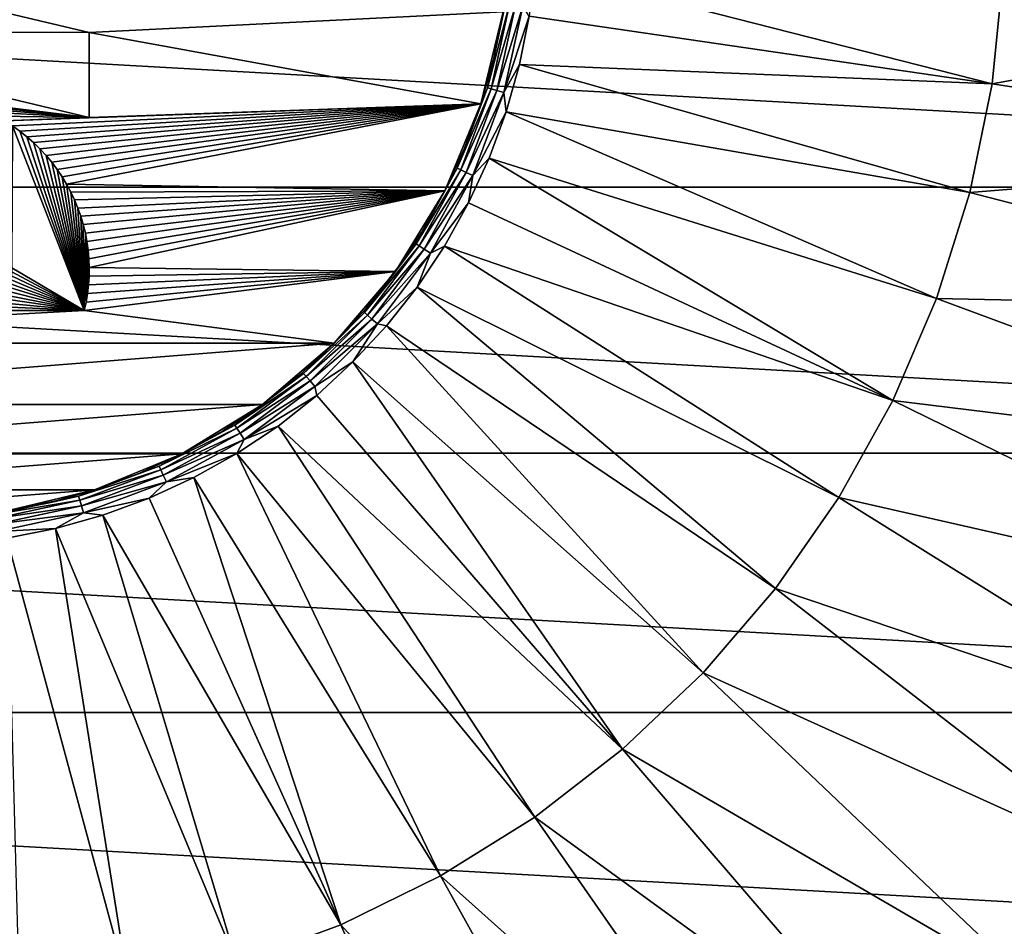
# Model space of a CAD drawing. Header units: metres. Extents: x -99 to 99, y -314 to 25.
# Tile 261 of 303: x 77.42 to 85.6, y -8.38 to -0.85. Entities that reach past the tile are written whole.
import ezdxf

# ---------------------------------------------------------------- set-up
doc = ezdxf.new("R2010")
doc.units = ezdxf.units.M
doc.layers.add('solid_K2442E1000C35', color=7, linetype='CONTINUOUS')

msp = doc.modelspace()

# ---------------------------------------------------------------- linework, layer by layer
at = {"layer": 'solid_K2442E1000C35'}
for points in [[(96.374207, -2.239605, -4), (56.625797, -2.239605, -4), (56.5, 0, -4)], [(96.5, 0, -4), (96.374207, -2.239605, -4), (56.5, 0, -4)], [(81.704788, -0.409592, 109.52668), (81.656609, -0.816693, 109.52668), (85.501732, -1.379015, 108.963676)], [(81.704788, -0.409592, 109.52668), (85.501732, -1.379015, 108.963676), (85.595062, -0.461249, 108.963676)], [(89.435059, -0.655992, 108.093414), (85.595062, -0.461249, 108.963676), (85.501732, -1.379015, 108.963676)], [(76.509773, -0.598325, 109.29937), (75, -0.942857, 109.29937), (78, -0.954111, 109.29937)], [(76.509773, -0.598325, 109.249374), (78, -0.954111, 109.249374), (81.438438, -0.782206, 109.249374)], [(78, -0.954111, 109.29937), (78, -0.954111, 109.249374), (76.509773, -0.598325, 109.249374)], [(76.509773, -0.598325, 109.29937), (78, -0.954111, 109.29937), (76.509773, -0.598325, 109.249374)], [(81.460052, -0.713148, 109.393349), (81.361855, -1.167202, 109.327766), (81.308075, -1.411778, 109.393349)], [(81.460052, -0.713148, 109.393349), (81.308075, -1.411778, 109.393349), (81.491837, -0.717718, 109.451889)], [(81.308075, -1.411778, 109.393349), (81.33889, -1.420826, 109.451889), (81.491837, -0.717718, 109.451889)], [(81.491837, -0.717718, 109.451889), (81.33889, -1.420826, 109.451889), (81.540932, -0.724776, 109.49659)], [(81.33889, -1.420826, 109.451889), (81.386475, -1.434798, 109.49659), (81.540932, -0.724776, 109.49659)], [(81.460052, -0.713148, 109.393349), (81.438446, -0.782147, 109.327766), (81.361855, -1.167202, 109.327766)], [(81.540932, -0.724776, 109.49659), (81.386475, -1.434798, 109.49659), (81.601852, -0.733535, 109.522484)], [(81.386475, -1.434798, 109.49659), (81.445526, -1.452138, 109.522484), (81.601852, -0.733535, 109.522484)], [(81.601852, -0.733535, 109.522484), (81.445526, -1.452138, 109.522484), (81.656609, -0.816693, 109.52668)], [(89.302322, -1.961244, 108.093414), (89.435059, -0.655992, 108.093414), (85.501732, -1.379015, 108.963676)], [(78, -0.954111, 109.249374), (81.255264, -1.545127, 109.249374), (81.438438, -0.782206, 109.249374)], [(81.361855, -1.167202, 109.327766), (81.438438, -0.782206, 109.249374), (81.255264, -1.545127, 109.249374)], [(81.361855, -1.167202, 109.327766), (81.438446, -0.782147, 109.327766), (81.438438, -0.782206, 109.249374)], [(81.445526, -1.452138, 109.522484), (81.576637, -1.21876, 109.52668), (81.656609, -0.816693, 109.52668)], [(81.656609, -0.816693, 109.52668), (81.576637, -1.21876, 109.52668), (85.501732, -1.379015, 108.963676)], [(76.953415, -1.53174, 109.249374), (78, -1.659098, 109.249374), (75, -0.942857, 109.249374)], [(75, -0.942857, 109.29937), (75, -0.942857, 109.249374), (78, -1.659098, 109.249374)], [(78, -1.659098, 109.29937), (75, -0.942857, 109.29937), (78, -1.659098, 109.249374)], [(78, -0.954111, 109.29937), (75, -0.942857, 109.29937), (78, -1.659098, 109.29937)], [(78, -0.954111, 109.249374), (78, -1.659098, 109.249374), (81.255264, -1.545127, 109.249374)], [(78, -1.659098, 109.29937), (78, -1.659098, 109.249374), (78, -0.954111, 109.249374)], [(78, -0.954111, 109.29937), (78, -1.659098, 109.29937), (78, -0.954111, 109.249374)], [(81.255287, -1.54506, 109.327766), (81.361855, -1.167202, 109.327766), (81.255264, -1.545127, 109.249374)], [(81.308075, -1.411778, 109.393349), (81.361855, -1.167202, 109.327766), (81.255287, -1.54506, 109.327766)], [(81.445526, -1.452138, 109.522484), (81.465363, -1.613314, 109.52668), (81.576637, -1.21876, 109.52668)], [(81.576637, -1.21876, 109.52668), (81.465363, -1.613314, 109.52668), (85.31604, -2.28263, 108.963676)], [(81.576637, -1.21876, 109.52668), (85.31604, -2.28263, 108.963676), (85.501732, -1.379015, 108.963676)], [(89.302322, -1.961244, 108.093414), (85.501732, -1.379015, 108.963676), (85.31604, -2.28263, 108.963676)], [(81.308075, -1.411778, 109.393349), (81.119408, -1.913392, 109.327766), (81.05822, -2.081668, 109.393349)], [(81.308075, -1.411778, 109.393349), (81.05822, -2.081668, 109.393349), (81.33889, -1.420826, 109.451889)], [(81.05822, -2.081668, 109.393349), (81.087433, -2.09501, 109.451889), (81.33889, -1.420826, 109.451889)], [(81.33889, -1.420826, 109.451889), (81.087433, -2.09501, 109.451889), (81.386475, -1.434798, 109.49659)], [(81.087433, -2.09501, 109.451889), (81.132545, -2.115612, 109.49659), (81.386475, -1.434798, 109.49659)], [(81.308075, -1.411778, 109.393349), (81.255287, -1.54506, 109.327766), (81.119408, -1.913392, 109.327766)], [(81.386475, -1.434798, 109.49659), (81.132545, -2.115612, 109.49659), (81.445526, -1.452138, 109.522484)], [(81.132545, -2.115612, 109.49659), (81.18853, -2.141179, 109.522484), (81.445526, -1.452138, 109.522484)], [(81.445526, -1.452138, 109.522484), (81.18853, -2.141179, 109.522484), (81.465363, -1.613314, 109.52668)], [(76.953415, -1.53174, 109.249374), (77.025879, -1.556063, 109.249374), (78, -1.659098, 109.249374)], [(77.298996, -1.687504, 109.249374), (81.255264, -1.545127, 109.249374), (78, -1.659098, 109.249374)], [(77.298996, -1.687504, 109.249374), (77.362305, -1.728416, 109.249374), (81.255264, -1.545127, 109.249374)], [(77.362305, -1.728416, 109.249374), (77.423309, -1.772342, 109.249374), (81.255264, -1.545127, 109.249374)], [(77.423309, -1.772342, 109.249374), (77.481888, -1.819146, 109.249374), (81.255264, -1.545127, 109.249374)], [(77.481888, -1.819146, 109.249374), (77.537773, -1.868597, 109.249374), (81.255264, -1.545127, 109.249374)], [(77.537773, -1.868597, 109.249374), (77.590981, -1.920685, 109.249374), (81.255264, -1.545127, 109.249374)], [(77.590981, -1.920685, 109.249374), (77.641296, -1.975166, 109.249374), (81.255264, -1.545127, 109.249374)], [(77.641296, -1.975166, 109.249374), (77.688751, -2.032055, 109.249374), (81.255264, -1.545127, 109.249374)], [(77.688751, -2.032055, 109.249374), (77.73304, -2.090939, 109.249374), (81.255264, -1.545127, 109.249374)], [(77.73304, -2.090939, 109.249374), (77.774193, -2.151853, 109.249374), (81.255264, -1.545127, 109.249374)], [(77.774193, -2.151853, 109.249374), (77.812073, -2.214532, 109.249374), (81.255264, -1.545127, 109.249374)], [(77.812073, -2.214532, 109.249374), (80.955009, -2.269986, 109.249374), (81.255264, -1.545127, 109.249374)], [(81.119408, -1.913392, 109.327766), (81.255264, -1.545127, 109.249374), (80.955009, -2.269986, 109.249374)], [(81.119408, -1.913392, 109.327766), (81.255287, -1.54506, 109.327766), (81.255264, -1.545127, 109.249374)], [(77.025879, -1.556063, 109.249374), (77.096764, -1.583851, 109.249374), (78, -1.659098, 109.249374)], [(77.096764, -1.583851, 109.249374), (77.166092, -1.615126, 109.249374), (78, -1.659098, 109.249374)], [(77.166092, -1.615126, 109.249374), (77.233513, -1.64968, 109.249374), (78, -1.659098, 109.249374)], [(81.18853, -2.141179, 109.522484), (81.323479, -1.997918, 109.52668), (81.465363, -1.613314, 109.52668)], [(81.465363, -1.613314, 109.52668), (81.323479, -1.997918, 109.52668), (85.039871, -3.162822, 108.963676)], [(81.465363, -1.613314, 109.52668), (85.039871, -3.162822, 108.963676), (85.31604, -2.28263, 108.963676)], [(77.233513, -1.64968, 109.249374), (77.298996, -1.687504, 109.249374), (78, -1.659098, 109.249374)], [(77.357048, -2.909197, 109.29937), (77.957779, -3.264, 109.29937), (77.362312, -1.728421, 109.29937)], [(77.362312, -1.728421, 109.29937), (77.423309, -1.772342, 109.249374), (77.362305, -1.728416, 109.249374)], [(77.362312, -1.728421, 109.29937), (77.423317, -1.772346, 109.29937), (77.423309, -1.772342, 109.249374)], [(77.362312, -1.728421, 109.29937), (77.957779, -3.264, 109.29937), (77.423317, -1.772346, 109.29937)], [(77.481895, -1.819148, 109.29937), (77.481888, -1.819146, 109.249374), (77.423309, -1.772342, 109.249374)], [(77.423317, -1.772346, 109.29937), (77.481895, -1.819148, 109.29937), (77.423309, -1.772342, 109.249374)], [(77.423317, -1.772346, 109.29937), (77.957779, -3.264, 109.29937), (77.481895, -1.819148, 109.29937)], [(77.537773, -1.868596, 109.29937), (77.537773, -1.868597, 109.249374), (77.481888, -1.819146, 109.249374)], [(77.481895, -1.819148, 109.29937), (77.537773, -1.868596, 109.29937), (77.481888, -1.819146, 109.249374)], [(77.481895, -1.819148, 109.29937), (77.957779, -3.264, 109.29937), (77.537773, -1.868596, 109.29937)], [(77.537773, -1.868596, 109.29937), (77.590981, -1.920682, 109.29937), (77.537773, -1.868597, 109.249374)], [(77.537773, -1.868596, 109.29937), (77.957779, -3.264, 109.29937), (77.590981, -1.920682, 109.29937)], [(77.590981, -1.920682, 109.29937), (77.590981, -1.920685, 109.249374), (77.537773, -1.868597, 109.249374)], [(77.590981, -1.920682, 109.29937), (77.641296, -1.975162, 109.29937), (77.590981, -1.920685, 109.249374)], [(77.590981, -1.920682, 109.29937), (77.957779, -3.264, 109.29937), (77.641296, -1.975162, 109.29937)], [(77.641296, -1.975162, 109.29937), (77.641296, -1.975166, 109.249374), (77.590981, -1.920685, 109.249374)], [(80.955048, -2.269926, 109.327766), (81.119408, -1.913392, 109.327766), (80.955009, -2.269986, 109.249374)], [(81.05822, -2.081668, 109.393349), (81.119408, -1.913392, 109.327766), (80.955048, -2.269926, 109.327766)], [(89.038223, -3.246371, 108.093414), (89.302322, -1.961244, 108.093414), (85.31604, -2.28263, 108.963676)], [(77.641296, -1.975162, 109.29937), (77.688744, -2.032051, 109.29937), (77.641296, -1.975166, 109.249374)], [(77.641296, -1.975162, 109.29937), (77.957779, -3.264, 109.29937), (77.688744, -2.032051, 109.29937)], [(77.688744, -2.032051, 109.29937), (77.688751, -2.032055, 109.249374), (77.641296, -1.975166, 109.249374)], [(77.688744, -2.032051, 109.29937), (77.733032, -2.090934, 109.29937), (77.688751, -2.032055, 109.249374)], [(77.688744, -2.032051, 109.29937), (77.957779, -3.264, 109.29937), (77.733032, -2.090934, 109.29937)], [(77.733032, -2.090934, 109.29937), (77.73304, -2.090939, 109.249374), (77.688751, -2.032055, 109.249374)], [(81.323479, -1.997918, 109.52668), (81.151855, -2.370204, 109.52668), (84.676079, -4.01056, 108.963676)], [(81.18853, -2.141179, 109.522484), (81.151855, -2.370204, 109.52668), (81.323479, -1.997918, 109.52668)], [(81.323479, -1.997918, 109.52668), (84.676079, -4.01056, 108.963676), (85.039871, -3.162822, 108.963676)], [(77.733032, -2.090934, 109.29937), (77.774185, -2.151846, 109.29937), (77.73304, -2.090939, 109.249374)], [(77.733032, -2.090934, 109.29937), (77.957779, -3.264, 109.29937), (77.774185, -2.151846, 109.29937)], [(77.774185, -2.151846, 109.29937), (77.774193, -2.151853, 109.249374), (77.73304, -2.090939, 109.249374)], [(81.05822, -2.081668, 109.393349), (80.763214, -2.612466, 109.327766), (80.715569, -2.709182, 109.393349)], [(81.05822, -2.081668, 109.393349), (80.715569, -2.709182, 109.393349), (81.087433, -2.09501, 109.451889)], [(80.715569, -2.709182, 109.393349), (80.742584, -2.726545, 109.451889), (81.087433, -2.09501, 109.451889)], [(81.087433, -2.09501, 109.451889), (80.742584, -2.726545, 109.451889), (81.132545, -2.115612, 109.49659)], [(80.742584, -2.726545, 109.451889), (80.784309, -2.753358, 109.49659), (81.132545, -2.115612, 109.49659)], [(81.05822, -2.081668, 109.393349), (80.955048, -2.269926, 109.327766), (80.763214, -2.612466, 109.327766)], [(81.132545, -2.115612, 109.49659), (80.784309, -2.753358, 109.49659), (81.18853, -2.141179, 109.522484)], [(77.774185, -2.151846, 109.29937), (77.812073, -2.214523, 109.29937), (77.774193, -2.151853, 109.249374)], [(77.774185, -2.151846, 109.29937), (77.957779, -3.264, 109.29937), (77.812073, -2.214523, 109.29937)], [(77.812073, -2.214523, 109.29937), (77.812073, -2.214532, 109.249374), (77.774193, -2.151853, 109.249374)], [(80.784309, -2.753358, 109.49659), (80.836082, -2.786632, 109.522484), (81.18853, -2.141179, 109.522484)], [(81.18853, -2.141179, 109.522484), (80.836082, -2.786632, 109.522484), (81.151855, -2.370204, 109.52668)], [(95.998642, -4.450076, -4), (57.001354, -4.450076, -4), (56.625797, -2.239605, -4)], [(96.374207, -2.239605, -4), (95.998642, -4.450076, -4), (56.625797, -2.239605, -4)], [(77.812073, -2.214523, 109.29937), (77.846703, -2.279004, 109.29937), (77.812073, -2.214532, 109.249374)], [(77.812073, -2.214523, 109.29937), (77.957779, -3.264, 109.29937), (77.846703, -2.279004, 109.29937)], [(77.812073, -2.214532, 109.249374), (77.84671, -2.279016, 109.249374), (80.955009, -2.269986, 109.249374)], [(77.846703, -2.279004, 109.29937), (77.84671, -2.279016, 109.249374), (77.812073, -2.214532, 109.249374)], [(77.846703, -2.279004, 109.29937), (77.877922, -2.344912, 109.29937), (77.84671, -2.279016, 109.249374)], [(77.846703, -2.279004, 109.29937), (77.957779, -3.264, 109.29937), (77.877922, -2.344912, 109.29937)], [(77.84671, -2.279016, 109.249374), (77.87793, -2.344926, 109.249374), (80.955009, -2.269986, 109.249374)], [(77.877922, -2.344912, 109.29937), (77.87793, -2.344926, 109.249374), (77.84671, -2.279016, 109.249374)], [(77.87793, -2.344926, 109.249374), (77.90567, -2.412132, 109.249374), (80.955009, -2.269986, 109.249374)], [(77.90567, -2.412132, 109.249374), (77.929916, -2.480514, 109.249374), (80.955009, -2.269986, 109.249374)], [(77.929916, -2.480514, 109.249374), (77.950623, -2.549954, 109.249374), (80.955009, -2.269986, 109.249374)], [(77.950623, -2.549954, 109.249374), (77.967773, -2.620321, 109.249374), (80.955009, -2.269986, 109.249374)], [(77.967773, -2.620321, 109.249374), (77.981285, -2.691227, 109.249374), (80.955009, -2.269986, 109.249374)], [(77.981285, -2.691227, 109.249374), (77.991158, -2.762713, 109.249374), (80.955009, -2.269986, 109.249374)], [(77.991158, -2.762713, 109.249374), (77.997368, -2.834505, 109.249374), (80.955009, -2.269986, 109.249374)], [(77.997368, -2.834505, 109.249374), (77.999924, -2.90664, 109.249374), (80.955009, -2.269986, 109.249374)], [(77.999924, -2.90664, 109.249374), (80.545067, -2.938941, 109.249374), (80.955009, -2.269986, 109.249374)], [(80.763214, -2.612466, 109.327766), (80.955009, -2.269986, 109.249374), (80.545067, -2.938941, 109.249374)], [(80.763214, -2.612466, 109.327766), (80.955048, -2.269926, 109.327766), (80.955009, -2.269986, 109.249374)], [(89.038223, -3.246371, 108.093414), (85.31604, -2.28263, 108.963676), (85.039871, -3.162822, 108.963676)], [(77.877922, -2.344912, 109.29937), (77.905663, -2.412117, 109.29937), (77.87793, -2.344926, 109.249374)], [(77.877922, -2.344912, 109.29937), (77.957779, -3.264, 109.29937), (77.905663, -2.412117, 109.29937)], [(77.905663, -2.412117, 109.29937), (77.90567, -2.412132, 109.249374), (77.87793, -2.344926, 109.249374)], [(80.836082, -2.786632, 109.522484), (80.951553, -2.727878, 109.52668), (81.151855, -2.370204, 109.52668)], [(81.151855, -2.370204, 109.52668), (80.951553, -2.727878, 109.52668), (84.676079, -4.01056, 108.963676)], [(77.905663, -2.412117, 109.29937), (77.929909, -2.480498, 109.29937), (77.90567, -2.412132, 109.249374)], [(77.905663, -2.412117, 109.29937), (77.957779, -3.264, 109.29937), (77.929909, -2.480498, 109.29937)], [(77.929909, -2.480498, 109.29937), (77.929916, -2.480514, 109.249374), (77.90567, -2.412132, 109.249374)], [(77.929909, -2.480498, 109.29937), (77.950623, -2.549935, 109.29937), (77.929916, -2.480514, 109.249374)], [(77.929909, -2.480498, 109.29937), (77.957779, -3.264, 109.29937), (77.950623, -2.549935, 109.29937)], [(77.950623, -2.549935, 109.29937), (77.950623, -2.549954, 109.249374), (77.929916, -2.480514, 109.249374)], [(77.950623, -2.549935, 109.29937), (77.967773, -2.620297, 109.29937), (77.950623, -2.549954, 109.249374)], [(77.950623, -2.549935, 109.29937), (77.957779, -3.264, 109.29937), (77.967773, -2.620297, 109.29937)], [(77.967773, -2.620297, 109.29937), (77.967773, -2.620321, 109.249374), (77.950623, -2.549954, 109.249374)], [(80.545105, -2.9389, 109.327766), (80.763214, -2.612466, 109.327766), (80.545067, -2.938941, 109.249374)], [(80.715569, -2.709182, 109.393349), (80.763214, -2.612466, 109.327766), (80.545105, -2.9389, 109.327766)], [(77.967773, -2.620297, 109.29937), (77.957779, -3.264, 109.29937), (77.973511, -3.193313, 109.29937)], [(77.967773, -2.620297, 109.29937), (77.981277, -2.691204, 109.29937), (77.967773, -2.620321, 109.249374)], [(77.967773, -2.620297, 109.29937), (77.973511, -3.193313, 109.29937), (77.981277, -2.691204, 109.29937)], [(77.981277, -2.691204, 109.29937), (77.981285, -2.691227, 109.249374), (77.967773, -2.620321, 109.249374)], [(77.981277, -2.691204, 109.29937), (77.973511, -3.193313, 109.29937), (77.985588, -3.122208, 109.29937)], [(77.981277, -2.691204, 109.29937), (77.99115, -2.762694, 109.29937), (77.981285, -2.691227, 109.249374)], [(77.981277, -2.691204, 109.29937), (77.985588, -3.122208, 109.29937), (77.99115, -2.762694, 109.29937)], [(77.99115, -2.762694, 109.29937), (77.991158, -2.762713, 109.249374), (77.981285, -2.691227, 109.249374)], [(77.99115, -2.762694, 109.29937), (77.985588, -3.122208, 109.29937), (77.994026, -3.050617, 109.29937)], [(77.99115, -2.762694, 109.29937), (77.997368, -2.834486, 109.29937), (77.991158, -2.762713, 109.249374)], [(77.99115, -2.762694, 109.29937), (77.994026, -3.050617, 109.29937), (77.997368, -2.834486, 109.29937)], [(77.997368, -2.834486, 109.29937), (77.997368, -2.834505, 109.249374), (77.991158, -2.762713, 109.249374)], [(80.715569, -2.709182, 109.393349), (80.302048, -3.247216, 109.327766), (80.287102, -3.281545, 109.393349)], [(80.715569, -2.709182, 109.393349), (80.287102, -3.281545, 109.393349), (80.742584, -2.726545, 109.451889)], [(80.287102, -3.281545, 109.393349), (80.311378, -3.302576, 109.451889), (80.742584, -2.726545, 109.451889)], [(80.715569, -2.709182, 109.393349), (80.545105, -2.9389, 109.327766), (80.302048, -3.247216, 109.327766)], [(80.742584, -2.726545, 109.451889), (80.311378, -3.302576, 109.451889), (80.784309, -2.753358, 109.49659)], [(80.311378, -3.302576, 109.451889), (80.348854, -3.335053, 109.49659), (80.784309, -2.753358, 109.49659)], [(80.784309, -2.753358, 109.49659), (80.348854, -3.335053, 109.49659), (80.836082, -2.786632, 109.522484)], [(80.951553, -2.727878, 109.52668), (80.723801, -3.068736, 109.52668), (84.228394, -4.817143, 108.963676)], [(80.836082, -2.786632, 109.522484), (80.723801, -3.068736, 109.52668), (80.951553, -2.727878, 109.52668)], [(80.951553, -2.727878, 109.52668), (84.228394, -4.817143, 108.963676), (84.676079, -4.01056, 108.963676)], [(77.997368, -2.834486, 109.29937), (77.994026, -3.050617, 109.29937), (77.99881, -2.978654, 109.29937)], [(77.997368, -2.834486, 109.29937), (77.999924, -2.906617, 109.29937), (77.997368, -2.834505, 109.249374)], [(77.997368, -2.834486, 109.29937), (77.99881, -2.978654, 109.29937), (77.999924, -2.906617, 109.29937)], [(77.999924, -2.906617, 109.29937), (77.999924, -2.90664, 109.249374), (77.997368, -2.834505, 109.249374)], [(80.348854, -3.335053, 109.49659), (80.39537, -3.375357, 109.522484), (80.836082, -2.786632, 109.522484)], [(80.836082, -2.786632, 109.522484), (80.39537, -3.375357, 109.522484), (80.723801, -3.068736, 109.52668)], [(77.354996, -2.975317, 109.29937), (77.957779, -3.264, 109.29937), (77.356812, -2.942267, 109.29937)], [(77.356812, -2.942267, 109.29937), (77.957779, -3.264, 109.29937), (77.357048, -2.909197, 109.29937)], [(77.957779, -3.264, 109.249374), (80.03553, -3.53553, 109.249374), (80.545067, -2.938941, 109.249374)], [(77.973511, -3.193316, 109.249374), (77.957779, -3.264, 109.249374), (80.545067, -2.938941, 109.249374)], [(77.985588, -3.122215, 109.249374), (77.973511, -3.193316, 109.249374), (80.545067, -2.938941, 109.249374)], [(77.994026, -3.050631, 109.249374), (77.985588, -3.122215, 109.249374), (80.545067, -2.938941, 109.249374)], [(77.99881, -2.978675, 109.249374), (77.994026, -3.050631, 109.249374), (80.545067, -2.938941, 109.249374)], [(77.999924, -2.906617, 109.29937), (77.99881, -2.978654, 109.29937), (77.999924, -2.90664, 109.249374)], [(77.999924, -2.90664, 109.249374), (77.99881, -2.978675, 109.249374), (80.545067, -2.938941, 109.249374)], [(77.99881, -2.978654, 109.29937), (77.99881, -2.978675, 109.249374), (77.999924, -2.90664, 109.249374)], [(80.302048, -3.247216, 109.327766), (80.545067, -2.938941, 109.249374), (80.03553, -3.53553, 109.249374)], [(80.302048, -3.247216, 109.327766), (80.545105, -2.9389, 109.327766), (80.545067, -2.938941, 109.249374)], [(77.346619, -3.041191, 109.29937), (77.957779, -3.264, 109.29937), (77.351601, -3.008273, 109.29937)], [(77.351601, -3.008273, 109.29937), (77.957779, -3.264, 109.29937), (77.354996, -2.975317, 109.29937)], [(77.99881, -2.978654, 109.29937), (77.994026, -3.050617, 109.29937), (77.99881, -2.978675, 109.249374)], [(77.994026, -3.050617, 109.29937), (77.994026, -3.050631, 109.249374), (77.99881, -2.978675, 109.249374)], [(77.322235, -3.138639, 109.29937), (77.957779, -3.264, 109.29937), (77.33194, -3.106403, 109.29937)], [(77.33194, -3.106403, 109.29937), (77.957779, -3.264, 109.29937), (77.340065, -3.07394, 109.29937)], [(77.340065, -3.07394, 109.29937), (77.957779, -3.264, 109.29937), (77.346619, -3.041191, 109.29937)], [(77.994026, -3.050617, 109.29937), (77.985588, -3.122208, 109.29937), (77.994026, -3.050631, 109.249374)], [(77.985588, -3.122208, 109.29937), (77.985588, -3.122215, 109.249374), (77.994026, -3.050631, 109.249374)], [(80.39537, -3.375357, 109.522484), (80.470009, -3.390674, 109.52668), (80.723801, -3.068736, 109.52668)], [(80.723801, -3.068736, 109.52668), (80.470009, -3.390674, 109.52668), (83.701401, -5.574296, 108.963676)], [(80.723801, -3.068736, 109.52668), (83.701401, -5.574296, 108.963676), (84.228394, -4.817143, 108.963676)], [(77.29808, -3.202057, 109.29937), (77.957779, -3.264, 109.29937), (77.310951, -3.170548, 109.29937)], [(77.310951, -3.170548, 109.29937), (77.957779, -3.264, 109.29937), (77.322235, -3.138639, 109.29937)], [(77.985588, -3.122208, 109.29937), (77.973511, -3.193313, 109.29937), (77.985588, -3.122215, 109.249374)], [(77.973511, -3.193313, 109.29937), (77.973511, -3.193316, 109.249374), (77.985588, -3.122215, 109.249374)], [(88.645462, -4.498186, 108.093414), (85.039871, -3.162822, 108.963676), (84.676079, -4.01056, 108.963676)], [(88.645462, -4.498186, 108.093414), (89.038223, -3.246371, 108.093414), (85.039871, -3.162822, 108.963676)], [(77.957779, -3.264, 109.249374), (72.96447, -3.53553, 109.249374), (80.03553, -3.53553, 109.249374)], [(77.957779, -3.264, 109.249374), (77.267601, -3.264, 109.249374), (72.96447, -3.53553, 109.249374)], [(77.28363, -3.233207, 109.29937), (77.267601, -3.264, 109.29937), (77.957779, -3.264, 109.29937)], [(77.267601, -3.264, 109.29937), (77.267601, -3.264, 109.249374), (77.957779, -3.264, 109.249374)], [(77.957779, -3.264, 109.29937), (77.267601, -3.264, 109.29937), (77.957779, -3.264, 109.249374)], [(77.28363, -3.233207, 109.29937), (77.957779, -3.264, 109.29937), (77.29808, -3.202057, 109.29937)], [(77.973511, -3.193313, 109.29937), (77.957779, -3.264, 109.29937), (77.973511, -3.193316, 109.249374)], [(77.957779, -3.264, 109.29937), (77.957779, -3.264, 109.249374), (77.973511, -3.193316, 109.249374)], [(80.035553, -3.535511, 109.327766), (80.302048, -3.247216, 109.327766), (80.03553, -3.53553, 109.249374)], [(80.287102, -3.281545, 109.393349), (80.302048, -3.247216, 109.327766), (80.035553, -3.535511, 109.327766)], [(80.287102, -3.281545, 109.393349), (80.035553, -3.535511, 109.327766), (79.781548, -3.787104, 109.393349)], [(80.287102, -3.281545, 109.393349), (79.781548, -3.787104, 109.393349), (80.311378, -3.302576, 109.451889)], [(79.781548, -3.787104, 109.393349), (79.802574, -3.811376, 109.451889), (80.311378, -3.302576, 109.451889)], [(80.311378, -3.302576, 109.451889), (79.802574, -3.811376, 109.451889), (80.348854, -3.335053, 109.49659)], [(79.802574, -3.811376, 109.451889), (79.835052, -3.848856, 109.49659), (80.348854, -3.335053, 109.49659)], [(80.348854, -3.335053, 109.49659), (79.835052, -3.848856, 109.49659), (80.39537, -3.375357, 109.522484)], [(79.835052, -3.848856, 109.49659), (79.875359, -3.89537, 109.522484), (80.39537, -3.375357, 109.522484)], [(80.39537, -3.375357, 109.522484), (79.875359, -3.89537, 109.522484), (80.191742, -3.691705, 109.52668)], [(80.39537, -3.375357, 109.522484), (80.191742, -3.691705, 109.52668), (80.470009, -3.390674, 109.52668)], [(80.470009, -3.390674, 109.52668), (80.191742, -3.691705, 109.52668), (83.10051, -6.27425, 108.963676)], [(80.470009, -3.390674, 109.52668), (83.10051, -6.27425, 108.963676), (83.701401, -5.574296, 108.963676)], [(80.03553, -3.53553, 109.249374), (72.96447, -3.53553, 109.249374), (73.561058, -4.045068, 109.249374)], [(80.03553, -3.53553, 109.249374), (73.561058, -4.045068, 109.249374), (79.438942, -4.045068, 109.249374)], [(79.747269, -3.802009, 109.327766), (80.03553, -3.53553, 109.249374), (79.438942, -4.045068, 109.249374)], [(79.747269, -3.802009, 109.327766), (80.035553, -3.535511, 109.327766), (80.03553, -3.53553, 109.249374)], [(79.781548, -3.787104, 109.393349), (80.035553, -3.535511, 109.327766), (79.747269, -3.802009, 109.327766)], [(79.875359, -3.89537, 109.522484), (79.890709, -3.969975, 109.52668), (80.191742, -3.691705, 109.52668)], [(80.191742, -3.691705, 109.52668), (79.890709, -3.969975, 109.52668), (82.431885, -6.909821, 108.963676)], [(80.191742, -3.691705, 109.52668), (82.431885, -6.909821, 108.963676), (83.10051, -6.27425, 108.963676)], [(79.781548, -3.787104, 109.393349), (79.438957, -4.045064, 109.327766), (79.209183, -4.215569, 109.393349)], [(79.781548, -3.787104, 109.393349), (79.209183, -4.215569, 109.393349), (79.802574, -3.811376, 109.451889)], [(79.209183, -4.215569, 109.393349), (79.226547, -4.242587, 109.451889), (79.802574, -3.811376, 109.451889)], [(79.802574, -3.811376, 109.451889), (79.226547, -4.242587, 109.451889), (79.835052, -3.848856, 109.49659)], [(79.438957, -4.045064, 109.327766), (79.747269, -3.802009, 109.327766), (79.438942, -4.045068, 109.249374)], [(79.781548, -3.787104, 109.393349), (79.747269, -3.802009, 109.327766), (79.438957, -4.045064, 109.327766)], [(79.226547, -4.242587, 109.451889), (79.253357, -4.284308, 109.49659), (79.835052, -3.848856, 109.49659)], [(79.835052, -3.848856, 109.49659), (79.253357, -4.284308, 109.49659), (79.875359, -3.89537, 109.522484)], [(79.253357, -4.284308, 109.49659), (79.286629, -4.336083, 109.522484), (79.875359, -3.89537, 109.522484)], [(79.875359, -3.89537, 109.522484), (79.286629, -4.336083, 109.522484), (79.890709, -3.969975, 109.52668)], [(79.286629, -4.336083, 109.522484), (79.568779, -4.223767, 109.52668), (79.890709, -3.969975, 109.52668)], [(79.890709, -3.969975, 109.52668), (79.568779, -4.223767, 109.52668), (82.431885, -6.909821, 108.963676)], [(79.438942, -4.045068, 109.249374), (73.561058, -4.045068, 109.249374), (74.230011, -4.455011, 109.249374)], [(79.438942, -4.045068, 109.249374), (74.230011, -4.455011, 109.249374), (78.769989, -4.455011, 109.249374)], [(79.112526, -4.26318, 109.327766), (79.438942, -4.045068, 109.249374), (78.769989, -4.455011, 109.249374)], [(79.112526, -4.26318, 109.327766), (79.438957, -4.045064, 109.327766), (79.438942, -4.045068, 109.249374)], [(79.209183, -4.215569, 109.393349), (79.438957, -4.045064, 109.327766), (79.112526, -4.26318, 109.327766)], [(88.128075, -5.703843, 108.093414), (84.676079, -4.01056, 108.963676), (84.228394, -4.817143, 108.963676)], [(88.128075, -5.703843, 108.093414), (88.645462, -4.498186, 108.093414), (84.676079, -4.01056, 108.963676)], [(79.209183, -4.215569, 109.393349), (78.769989, -4.455013, 109.327766), (78.581665, -4.558218, 109.393349)], [(79.209183, -4.215569, 109.393349), (78.581665, -4.558218, 109.393349), (79.226547, -4.242587, 109.451889)], [(78.581665, -4.558218, 109.393349), (78.595009, -4.587431, 109.451889), (79.226547, -4.242587, 109.451889)], [(79.226547, -4.242587, 109.451889), (78.595009, -4.587431, 109.451889), (79.253357, -4.284308, 109.49659)], [(79.209183, -4.215569, 109.393349), (79.112526, -4.26318, 109.327766), (78.769989, -4.455013, 109.327766)], [(79.568779, -4.223767, 109.52668), (79.227928, -4.451519, 109.52668), (81.7024, -7.474488, 108.963676)], [(79.286629, -4.336083, 109.522484), (79.227928, -4.451519, 109.52668), (79.568779, -4.223767, 109.52668)], [(79.568779, -4.223767, 109.52668), (81.7024, -7.474488, 108.963676), (82.431885, -6.909821, 108.963676)], [(78.595009, -4.587431, 109.451889), (78.615608, -4.632544, 109.49659), (79.253357, -4.284308, 109.49659)], [(79.253357, -4.284308, 109.49659), (78.615608, -4.632544, 109.49659), (79.286629, -4.336083, 109.522484)], [(78.769989, -4.455013, 109.327766), (79.112526, -4.26318, 109.327766), (78.769989, -4.455011, 109.249374)], [(78.615608, -4.632544, 109.49659), (78.641182, -4.688528, 109.522484), (79.286629, -4.336083, 109.522484)], [(79.286629, -4.336083, 109.522484), (78.641182, -4.688528, 109.522484), (79.227928, -4.451519, 109.52668)], [(95.37748, -6.606075, -4), (57.62252, -6.606075, -4), (57.001354, -4.450076, -4)], [(95.998642, -4.450076, -4), (95.37748, -6.606075, -4), (57.001354, -4.450076, -4)], [(78.769989, -4.455011, 109.249374), (74.230011, -4.455011, 109.249374), (74.954872, -4.755267, 109.249374)], [(78.769989, -4.455011, 109.249374), (74.954872, -4.755267, 109.249374), (78.045128, -4.755267, 109.249374)], [(78.41346, -4.619381, 109.327766), (78.769989, -4.455011, 109.249374), (78.045128, -4.755267, 109.249374)], [(78.41346, -4.619381, 109.327766), (78.769989, -4.455013, 109.327766), (78.769989, -4.455011, 109.249374)], [(78.581665, -4.558218, 109.393349), (78.769989, -4.455013, 109.327766), (78.41346, -4.619381, 109.327766)], [(78.641182, -4.688528, 109.522484), (78.870255, -4.651828, 109.52668), (79.227928, -4.451519, 109.52668)], [(79.227928, -4.451519, 109.52668), (78.870255, -4.651828, 109.52668), (80.919525, -7.962457, 108.963676)], [(79.227928, -4.451519, 109.52668), (80.919525, -7.962457, 108.963676), (81.7024, -7.474488, 108.963676)], [(78.581665, -4.558218, 109.393349), (78.04512, -4.755271, 109.327766), (77.911781, -4.808074, 109.393349)], [(78.581665, -4.558218, 109.393349), (77.911781, -4.808074, 109.393349), (78.595009, -4.587431, 109.451889)], [(78.581665, -4.558218, 109.393349), (78.41346, -4.619381, 109.327766), (78.04512, -4.755271, 109.327766)], [(77.911781, -4.808074, 109.393349), (77.920822, -4.838889, 109.451889), (78.595009, -4.587431, 109.451889)], [(78.595009, -4.587431, 109.451889), (77.920822, -4.838889, 109.451889), (78.615608, -4.632544, 109.49659)], [(77.920822, -4.838889, 109.451889), (77.934799, -4.886474, 109.49659), (78.615608, -4.632544, 109.49659)], [(78.615608, -4.632544, 109.49659), (77.934799, -4.886474, 109.49659), (78.641182, -4.688528, 109.522484)], [(78.04512, -4.755271, 109.327766), (78.41346, -4.619381, 109.327766), (78.045128, -4.755267, 109.249374)], [(78.870255, -4.651828, 109.52668), (78.497963, -4.823459, 109.52668), (80.091301, -8.368719, 108.963676)], [(78.641182, -4.688528, 109.522484), (78.497963, -4.823459, 109.52668), (78.870255, -4.651828, 109.52668)], [(78.870255, -4.651828, 109.52668), (80.091301, -8.368719, 108.963676), (80.919525, -7.962457, 108.963676)], [(77.934799, -4.886474, 109.49659), (77.952141, -4.945527, 109.522484), (78.641182, -4.688528, 109.522484)], [(78.641182, -4.688528, 109.522484), (77.952141, -4.945527, 109.522484), (78.497963, -4.823459, 109.52668)], [(78.045128, -4.755267, 109.249374), (74.954872, -4.755267, 109.249374), (75.717796, -4.938436, 109.249374)], [(78.045128, -4.755267, 109.249374), (75.717796, -4.938436, 109.249374), (77.282204, -4.938436, 109.249374)], [(77.911781, -4.808074, 109.393349), (77.282188, -4.938439, 109.327766), (77.21315, -4.960052, 109.393349)], [(77.911781, -4.808074, 109.393349), (77.21315, -4.960052, 109.393349), (77.920822, -4.838889, 109.451889)], [(77.911781, -4.808074, 109.393349), (77.667252, -4.861844, 109.327766), (77.282188, -4.938439, 109.327766)], [(77.667252, -4.861844, 109.327766), (78.045128, -4.755267, 109.249374), (77.282204, -4.938436, 109.249374)], [(77.667252, -4.861844, 109.327766), (78.04512, -4.755271, 109.327766), (78.045128, -4.755267, 109.249374)], [(77.911781, -4.808074, 109.393349), (78.04512, -4.755271, 109.327766), (77.667252, -4.861844, 109.327766)], [(77.952141, -4.945527, 109.522484), (78.11335, -4.965353, 109.52668), (78.497963, -4.823459, 109.52668)], [(78.497963, -4.823459, 109.52668), (78.11335, -4.965353, 109.52668), (80.091301, -8.368719, 108.963676)], [(87.491364, -6.850972, 108.093414), (84.228394, -4.817143, 108.963676), (83.701401, -5.574296, 108.963676)], [(87.491364, -6.850972, 108.093414), (88.128075, -5.703843, 108.093414), (84.228394, -4.817143, 108.963676)], [(77.21315, -4.960052, 109.393349), (77.21772, -4.99184, 109.451889), (77.920822, -4.838889, 109.451889)], [(77.920822, -4.838889, 109.451889), (77.21772, -4.99184, 109.451889), (77.934799, -4.886474, 109.49659)], [(77.21772, -4.99184, 109.451889), (77.224777, -5.04093, 109.49659), (77.934799, -4.886474, 109.49659)], [(77.934799, -4.886474, 109.49659), (77.224777, -5.04093, 109.49659), (77.952141, -4.945527, 109.522484)], [(77.282188, -4.938439, 109.327766), (77.667252, -4.861844, 109.327766), (77.282204, -4.938436, 109.249374)], [(77.224777, -5.04093, 109.49659), (77.233536, -5.101849, 109.522484), (77.952141, -4.945527, 109.522484)], [(77.952141, -4.945527, 109.522484), (77.233536, -5.101849, 109.522484), (77.718788, -5.076632, 109.52668)], [(77.952141, -4.945527, 109.522484), (77.718788, -5.076632, 109.52668), (78.11335, -4.965353, 109.52668)], [(78.11335, -4.965353, 109.52668), (77.718788, -5.076632, 109.52668), (79.226227, -8.689108, 108.963676)], [(78.11335, -4.965353, 109.52668), (79.226227, -8.689108, 108.963676), (80.091301, -8.368719, 108.963676)], [(77.233536, -5.101849, 109.522484), (77.316711, -5.156609, 109.52668), (77.718788, -5.076632, 109.52668)], [(77.718788, -5.076632, 109.52668), (77.316711, -5.156609, 109.52668), (78.333176, -8.920335, 108.963676)], [(77.718788, -5.076632, 109.52668), (78.333176, -8.920335, 108.963676), (79.226227, -8.689108, 108.963676)], [(77.316711, -5.156609, 109.52668), (77.421318, -9.060027, 108.963676), (78.333176, -8.920335, 108.963676)], [(86.741875, -7.9278, 108.093414), (83.701401, -5.574296, 108.963676), (83.10051, -6.27425, 108.963676)], [(86.741875, -7.9278, 108.093414), (87.491364, -6.850972, 108.093414), (83.701401, -5.574296, 108.963676)], [(85.887283, -8.923278, 108.093414), (83.10051, -6.27425, 108.963676), (82.431885, -6.909821, 108.963676)], [(85.887283, -8.923278, 108.093414), (86.741875, -7.9278, 108.093414), (83.10051, -6.27425, 108.963676)], [(94.519592, -8.677193, -4), (58.480408, -8.677193, -4), (57.62252, -6.606075, -4)], [(95.37748, -6.606075, -4), (94.519592, -8.677193, -4), (57.62252, -6.606075, -4)], [(84.936363, -9.827191, 108.093414), (82.431885, -6.909821, 108.963676), (81.7024, -7.474488, 108.963676)], [(84.936363, -9.827191, 108.093414), (85.887283, -8.923278, 108.093414), (82.431885, -6.909821, 108.963676)], [(83.89888, -10.630264, 108.093414), (81.7024, -7.474488, 108.963676), (80.919525, -7.962457, 108.963676)], [(83.89888, -10.630264, 108.093414), (84.936363, -9.827191, 108.093414), (81.7024, -7.474488, 108.963676)], [(82.785477, -11.324256, 108.093414), (80.919525, -7.962457, 108.963676), (80.091301, -8.368719, 108.963676)], [(82.785477, -11.324256, 108.093414), (83.89888, -10.630264, 108.093414), (80.919525, -7.962457, 108.963676)], [(81.607567, -11.902046, 108.093414), (80.091301, -8.368719, 108.963676), (79.226227, -8.689108, 108.963676)], [(81.607567, -11.902046, 108.093414), (82.785477, -11.324256, 108.093414), (80.091301, -8.368719, 108.963676)]]:
    msp.add_3dface(points, dxfattribs=at)

doc.saveas('drawing.dxf')
